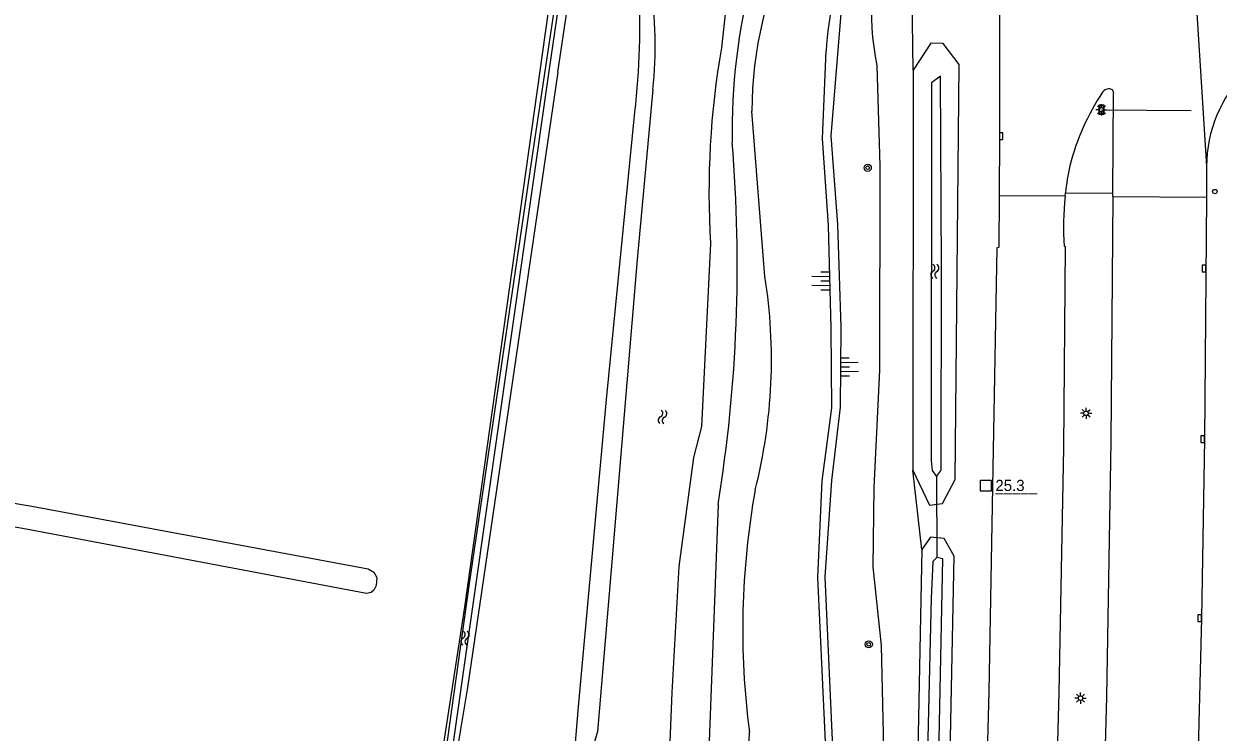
# Model space of a CAD drawing. Extents: x 124000 to 128010, y 398999 to 403000.
# Drawn here: x 126267.4 to 126400.7, y 400347.9 to 400427 of the extents above; entities that cross this region are included whole.
import ezdxf

# ---------------------------------------------------------------- set-up
doc = ezdxf.new("R2010")
doc.units = 0
for name, color, linetype in [('gg-knt-BGT kruinlijn', 7, 'Continuous'), ('gg-knt-bovenkant onderkant talud', 7, 'Continuous'), ('gg-knt-verharding', 7, 'Continuous'), ('gg-kntw-bovenkant insteek waterloop', 7, 'Continuous'), ('gg-kntw-waterlijn', 7, 'Continuous'), ('gg-kwrk-duiker nz buis', 7, 'Continuous'), ('gt-anno-nummer hm paal', 7, 'Continuous'), ('gt-grn-groengrens', 7, 'Continuous'), ('gt-grn-weggrens', 7, 'Continuous'), ('gt-knt-lijn portaal', 7, 'Continuous'), ('gt-symb-boom', 7, 'Continuous'), ('gt-symb-hm paal', 7, 'Continuous'), ('gt-symb-kolk', 7, 'Continuous'), ('gt-symb-lichtmast', 7, 'Continuous'), ('gt-symb-talud symbool', 7, 'Continuous'), ('gt-symb-verkeersregelinstallatiepaal', 7, 'Continuous'), ('gt-symb-watersymbool', 7, 'Continuous'), ('gt-symb-wegwijzer', 7, 'Continuous'), ('gx-grn-maaiveld', 7, 'Continuous')]:
    doc.layers.add(name, color=color, linetype=linetype)

# ---------------------------------------------------------------- blocks, each defined once
blk = doc.blocks.new('gt0-KOLK')
at = {"layer": 'gt-symb-kolk'}
blk.add_lwpolyline([(0, 0), (0.38, 0), (0.38, 0.4), (-0.38, 0.4), (-0.38, 0), (0, 0)], dxfattribs=at)
blk = doc.blocks.new('gt0-VIPAAL')
at = {"layer": 'gt-symb-verkeersregelinstallatiepaal'}
blk.add_circle((0, 0), 0.25, dxfattribs=at)
blk = doc.blocks.new('gt0-LMAST')
at = {"layer": 'gt-symb-lichtmast'}
for p, q in [((-0.18, 0.17), (-0.45, 0.44)), ((-0.01, 0.25), (-0.01, 0.62)), ((0.17, 0.17), (0.44, 0.44)), ((-0.26, 0), (-0.63, 0)), ((-0.18, -0.18), (-0.45, -0.45)), ((-0.01, -0.25), (-0.01, -0.63)), ((0.44, -0.45), (0.17, -0.18)), ((0.24, 0), (0.62, 0))]:
    blk.add_line(p, q, dxfattribs=at)
blk.add_circle((-0.01, 0), 0.25, dxfattribs=at)
blk = doc.blocks.new('gt0-WW')
at = {"layer": 'gt-symb-wegwijzer'}
blk.add_lwpolyline([(-0.5, 0.3), (-0.5, -0.29), (0.5, -0.29), (0.5, 0.3), (-0.5, 0.3)], dxfattribs=at)
blk.add_lwpolyline([(-0.42, -0.21), (0.42, -0.21), (0.42, 0.21), (-0.42, 0.21)], close=True, dxfattribs=at)
blk = doc.blocks.new('gt0-WA')
at = {"layer": 'gt-symb-watersymbool'}
for centre, start, end in [((-0.32, 0.02), 28.0725, 151.9275), ((0.43, 0.42), 208.0725, 331.9275), ((-0.32, -0.43), 28.0725, 151.9275), ((0.43, -0.03), 208.0725, 331.9275)]:
    blk.add_arc(centre, 0.425, start, end, dxfattribs=at)
blk = doc.blocks.new('gt0-HMpaal')
at = {"layer": 'gt-symb-hm paal'}
blk.add_lwpolyline([(-0.6, 0.6), (0.6, 0.6), (0.6, -0.6), (-0.6, -0.6)], close=True, dxfattribs=at)
blk = doc.blocks.new('gt0-TALUD_1')
at = {"layer": 'gt-symb-talud symbool'}
for p, q in [((-1, -1), (-1, 0)), ((-0.5, -2), (-0.5, 0)), ((0, -1), (0, 0)), ((0.5, -2), (0.5, 0)), ((1, -1), (1, 0))]:
    blk.add_line(p, q, dxfattribs=at)
blk = doc.blocks.new('gt0-BOOM')
at = {"layer": 'gt-symb-boom'}
for radius in [0.4, 0.2]:
    blk.add_circle((0, 0), radius, dxfattribs=at)

msp = doc.modelspace()

# ---------------------------------------------------------------- linework, layer by layer
at = {"layer": 'gg-knt-BGT kruinlijn'}
for points in [[(126362.17, 400447.16), (126362.23, 400442.3), (126360.89, 400438), (126359.55, 400433.37), (126358.61, 400428.59), (126357.44, 400414.49), (126358.2, 400404.59), (126358.57, 400393.11), (126358.5, 400384.17), (126357.54, 400376), (126356.8, 400365.23), (126357.78, 400342.87), (126357.05, 400327.32), (126356.43, 400319.17), (126356.11, 400308.3), (126356.4, 400293.3), (126355.73, 400280.32), (126355.21, 400268.13), (126354.95, 400256.39), (126354.83, 400249.34), (126355.05, 400242.81)], [(126354.22, 400243.06), (126354.07, 400259.69), (126354.6, 400271.9), (126355.04, 400280.27), (126355.64, 400293.26), (126355.39, 400308.36), (126355.62, 400318.7), (126356.32, 400327.36), (126357.04, 400342.81), (126356.01, 400365.17), (126356.48, 400375.95), (126357.58, 400384.1), (126357.5, 400393.06), (126357.19, 400404.49), (126356.52, 400414.18), (126356.93, 400423.98)]]:
    msp.add_lwpolyline(points, dxfattribs=at)
msp.add_arc((126399.2, 400421.21), 42.36, 160.0715, 176.2512, dxfattribs=at)
at = {"layer": 'gg-knt-bovenkant onderkant talud'}
msp.add_line((126350.1, 400398.79), (126348.64, 400417.25), dxfattribs=at)
for points in [[(126362.58, 400422.35), (126362.93, 400411.14), (126362.9, 400388.3), (126362.25, 400375.23), (126362.16, 400366.36), (126363.07, 400357.58), (126363.38, 400344.42), (126362.68, 400323.51), (126362.06, 400311.36), (126361.99, 400298.03), (126361.09, 400281.65), (126359.57, 400264.63), (126359.73, 400258.99), (126359.83, 400251.31)], [(126346.94, 400252.21), (126347.49, 400272.12), (126348, 400291.57), (126347.21, 400306.23), (126347.62, 400327.82), (126348.38, 400347.89)]]:
    msp.add_lwpolyline(points, dxfattribs=at)
for centre, radius, start, end in [((126396.59, 400428.93), 34.64, 163.1331, 190.9372), ((126394.03, 400416.99), 45.39, 154.0494, 179.6691), ((126291.55, 400389.5), 59.28, 345.7977, 9.0127), ((126436.24, 400359.34), 88.61, 169.8528, 187.425)]:
    msp.add_arc(centre, radius, start, end, dxfattribs=at)
at = {"layer": 'gg-knt-verharding'}
for p, q in [((126388.93, 400408.08), (126389.01, 400419.23)), ((126399.39, 400411.1), (126399.36, 400407.62)), ((126383.59, 400407.74), (126383.63, 400408.11)), ((126383.63, 400408.11), (126388.93, 400408.08)), ((126388.92, 400407.7), (126388.93, 400408.08))]:
    msp.add_line(p, q, dxfattribs=at)
for points in [[(126376.24, 400436.6), (126376.26, 400432.51), (126376.26, 400414.45), (126376.23, 400407.8)], [(126376.23, 400407.8), (126376.21, 400402.02), (126375.96, 400401.97), (126375.58, 400379.42), (126375.09, 400352.43), (126374.32, 400323.17), (126373.6, 400303.47), (126372.29, 400273.51), (126371.03, 400250.36), (126369.3, 400221.43), (126367.51, 400197.39), (126364.99, 400165.36), (126362.82, 400141.35), (126360.33, 400115.46), (126357.52, 400089.39), (126354.62, 400064.15)], [(126388.92, 400407.7), (126388.71, 400380.36), (126388.2, 400351.85), (126387.44, 400323.31), (126386.63, 400302.1), (126385.37, 400273.37), (126385.25, 400273.37), (126383.96, 400249.13), (126382.24, 400220.87), (126380.38, 400195.42), (126377.96, 400165.5), (126375.65, 400139.72), (126373.18, 400114.44), (126370.37, 400087.98), (126367.41, 400062.71)], [(126399.36, 400407.62), (126399.14, 400380.6), (126398.81, 400360.61), (126398.34, 400341.59), (126397.84, 400323.62), (126397.08, 400307.14), (126393.96, 400283.81), (126392.64, 400273.47), (126392.91, 400273.39), (126391.72, 400247.92), (126389.93, 400220.22), (126388.08, 400194.84), (126385.75, 400165.32), (126383.28, 400138.32), (126380.97, 400114.37), (126377.99, 400086.74), (126375.19, 400062.67), (126375.09, 400061.83)], [(126383.51, 400402.15), (126383.6, 400402.14), (126383.42, 400379.64), (126382.9, 400352.33), (126382.11, 400323.4), (126381.31, 400302.38), (126380.04, 400273.42), (126378.84, 400249.72), (126377.01, 400221.21), (126375.27, 400196.39), (126372.85, 400165.83), (126370.51, 400140.2), (126368.03, 400114.67), (126365.21, 400088.12), (126362.34, 400063.26)]]:
    msp.add_lwpolyline(points, dxfattribs=at)
for centre, radius, start, end in [((126414.06, 400411.14), 14.67, 89.0233, 180.1607), ((126409.82, 400404.65), 26.5, 146.2541, 165.8377), ((126388.46, 400418.89), 0.83, 89.448, 144.7461), ((126388.56, 400419.27), 0.457, 354.3114, 100.9941), ((126415.13, 400404.49), 31.71, 167.8989, 173.4407), ((126415.14, 400404.48), 31.72, 174.1119, 184.2286)]:
    msp.add_arc(centre, radius, start, end, dxfattribs=at)
at = {"layer": 'gg-kntw-bovenkant insteek waterloop'}
for p, q in [((126366.65, 400421.82), (126366.6, 400377.15)), ((126344.88, 400373.32), (126343.09, 400326.01))]:
    msp.add_line(p, q, dxfattribs=at)
for points in [[(126327.01, 400421.58), (126328.56, 400432.11), (126328.52, 400433.19)], [(126366.6, 400377.15), (126368.45, 400373.23), (126369.9, 400373.41), (126371.34, 400376.09), (126371.77, 400422.45), (126370, 400424.78), (126368.62, 400424.84), (126366.65, 400421.82)], [(126327.01, 400421.58), (126322.52, 400391.18), (126316.92, 400352.86), (126315.88, 400346.61)], [(126325.84, 400309.4), (126329.31, 400350.7), (126332.41, 400385.03), (126335.59, 400417.14)], [(126353, 400118.55), (126353.74, 400117.41), (126356.04, 400117.32), (126356.57, 400118.07), (126358.85, 400142.11), (126361.03, 400165.52), (126363.58, 400197.74), (126365.27, 400221.62), (126367.11, 400250.7), (126368.36, 400274.31), (126369.68, 400303.34), (126370.32, 400323.2), (126371.2, 400367.55), (126370.12, 400369.52), (126368.57, 400369.67), (126367.62, 400368.28)], [(126367.62, 400368.28), (126366.72, 400323.29), (126366.08, 400303.48), (126364.76, 400274.49), (126363.51, 400250.91), (126361.85, 400224.55)]]:
    msp.add_lwpolyline(points, dxfattribs=at)
for centre, radius, start, end in [((126252.09, 400426.95), 84.07, 353.3001, 3.1139), ((126412.26, 400415.24), 65.82, 164.953, 181.2873), ((126179.5, 400400.03), 167.52, 350.8244, 4.7012)]:
    msp.add_arc(centre, radius, start, end, dxfattribs=at)
at = {"layer": 'gg-kntw-waterlijn'}
msp.add_line((126304.83, 400272.57), (126326.02, 400421.72), dxfattribs=at)
for points in [[(126349.23, 400449.09), (126346.87, 400437.33), (126346.22, 400433.29), (126345.24, 400424.31)], [(126304.83, 400272.57), (126304.42, 400272.47), (126303.96, 400272.82), (126307.32, 400298.58), (126311.86, 400326.79), (126313.71, 400339.98), (126317.15, 400364.5), (126324.25, 400412.79), (126326.92, 400430.69), (126327.2, 400433.39)], [(126326.02, 400421.72), (126327.56, 400432.17), (126327.51, 400433.34)], [(126368.75, 400377.12), (126369.23, 400376.44), (126369.68, 400377.04), (126369.77, 400377.21), (126369.82, 400399.71), (126369.71, 400421.16), (126368.69, 400420.39), (126368.65, 400378.21), (126368.75, 400377.12)], [(126337.61, 400419.66), (126335.86, 400400.67), (126332.95, 400366.03), (126331.43, 400347.97), (126330.74, 400345.66), (126330.7, 400339.95), (126329.91, 400334.26), (126328.68, 400321.39), (126328.17, 400311.8), (126327.88, 400310.18), (126327.02, 400309.29)], [(126344.04, 400402.47), (126343.02, 400382.03), (126342.12, 400378.55), (126340.51, 400366.38), (126339.72, 400352.33), (126339.17, 400338.51), (126338.8, 400333.44), (126338.26, 400329.39), (126336.83, 400324.9), (126334.91, 400320.89), (126334.51, 400318.98), (126332.91, 400314.09), (126332.08, 400310.96), (126332.64, 400310.66), (126332.78, 400308.73)], [(126354.16, 400119.06), (126354.44, 400118.63), (126355.36, 400118.6), (126357.6, 400142.23), (126359.79, 400165.62), (126362.34, 400197.83), (126364.02, 400221.7), (126365.86, 400250.77), (126367.11, 400274.37), (126368.43, 400303.39), (126369.07, 400323.23), (126369.95, 400367.24), (126369.3, 400367.41), (126368.84, 400366.94), (126368.66, 400362.81), (126367.6, 400319.13), (126367.33, 400303.43), (126365.85, 400274.81), (126364.48, 400250.9), (126362.65, 400221.77), (126361.06, 400197.91), (126358.48, 400165.72), (126356.37, 400142.33), (126354.16, 400119.06)]]:
    msp.add_lwpolyline(points, dxfattribs=at)
for centre, radius, start, end in [((126294.24, 400424.44), 43.63, 353.7171, 9.4013), ((126437.76, 400408.24), 93.9, 170.1457, 183.5225)]:
    msp.add_arc(centre, radius, start, end, dxfattribs=at)
at = {"layer": 'gg-kwrk-duiker nz buis'}
msp.add_line((126369.23, 400376.44), (126369.3, 400367.41), dxfattribs=at)
at = {"layer": 'gt-grn-groengrens'}
for p, q in [((126366.65, 400421.82), (126366.51, 400430.86)), ((126367.62, 400368.28), (126366.6, 400377.15))]:
    msp.add_line(p, q, dxfattribs=at)
at = {"layer": 'gt-grn-weggrens'}
for p, q in [((126397.03, 400447.74), (126399.39, 400411.1)), ((126383.59, 400407.74), (126376.23, 400407.8)), ((126388.92, 400407.7), (126399.36, 400407.62))]:
    msp.add_line(p, q, dxfattribs=at)
at = {"layer": 'gt-knt-lijn portaal'}
msp.add_line((126387.66, 400417.39), (126397.67, 400417.32), dxfattribs=at)
at = {"layer": 'gx-grn-maaiveld'}
for points in [[(126315.09, 400648.38), (126319.33, 400574.36), (126326.85, 400435.02), (126316.57, 400361.85), (126304.87, 400285.67), (126302.8, 400272.14)], [(126256.36, 400375.12), (126268.29, 400373.11), (126305.84, 400366.13), (126306.46, 400365.77), (126306.81, 400365.15), (126306.71, 400364.27), (126306.45, 400363.74), (126306.18, 400363.48), (126305.65, 400363.39), (126267.66, 400370.55), (126258.23, 400372.22)]]:
    msp.add_lwpolyline(points, dxfattribs=at)

# ---------------------------------------------------------------- block references
at = {"layer": 'gt-symb-boom'}
for p in [(126361.57, 400410.92), (126361.69, 400357.7)]:
    msp.add_blockref('gt0-BOOM', p, dxfattribs=at)
at = {"layer": 'gt-symb-hm paal'}
msp.add_blockref('gt0-HMpaal', (126374.74, 400375.42), dxfattribs=at)
at = {"layer": 'gt-symb-kolk'}
for p, rotation in [((126376.26, 400414.45), -90.17188682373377), ((126399.29, 400399.67), 89.48435190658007), ((126399.14, 400380.6), 89.54164354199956), ((126398.81, 400360.61), 89.08334574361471)]:
    msp.add_blockref('gt0-KOLK', p, dxfattribs=dict(at, rotation=rotation))
at = {"layer": 'gt-symb-lichtmast'}
for p in [(126387.66, 400417.4), (126385.94, 400383.5), (126385.32, 400351.69)]:
    msp.add_blockref('gt0-LMAST', p, dxfattribs=at)
at = {"layer": 'gt-symb-talud symbool'}
for p, xscale, yscale, rotation in [((126357.34, 400398.28), 1.0000719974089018, 1.0000719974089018, -90.68751635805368), ((126358.53, 400388.64), 1.0001279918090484, 1.0001279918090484, 90.91665425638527)]:
    msp.add_blockref('gt0-TALUD_1', p, dxfattribs=dict(at, xscale=xscale, yscale=yscale, rotation=rotation))
at = {"layer": 'gt-symb-verkeersregelinstallatiepaal', "rotation": 89.74176724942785}
msp.add_blockref('gt0-VIPAAL', (126400.31, 400408.26), dxfattribs=at)
at = {"layer": 'gt-symb-watersymbool'}
for p, rotation in [((126369.07, 400399.41), -90.57293869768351), ((126338.68, 400383.15), -94.82076607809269), ((126316.65, 400358.43), -92.00653893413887)]:
    msp.add_blockref('gt0-WA', p, dxfattribs=dict(at, rotation=rotation))
at = {"layer": 'gt-symb-wegwijzer', "rotation": 89.74176724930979}
msp.add_blockref('gt0-WW', (126387.66, 400417.4), dxfattribs=at)

# ---------------------------------------------------------------- texts
at = {"layer": 'gt-anno-nummer hm paal'}
msp.add_text('25.3', height=1.25, dxfattribs=at).set_placement((126375.82, 400374.82))
at = {"layer": 'gt-symb-hm paal'}
msp.add_text('_____', height=1.25, dxfattribs=at).set_placement((126375.82, 400374.82))

doc.saveas('drawing.dxf')
